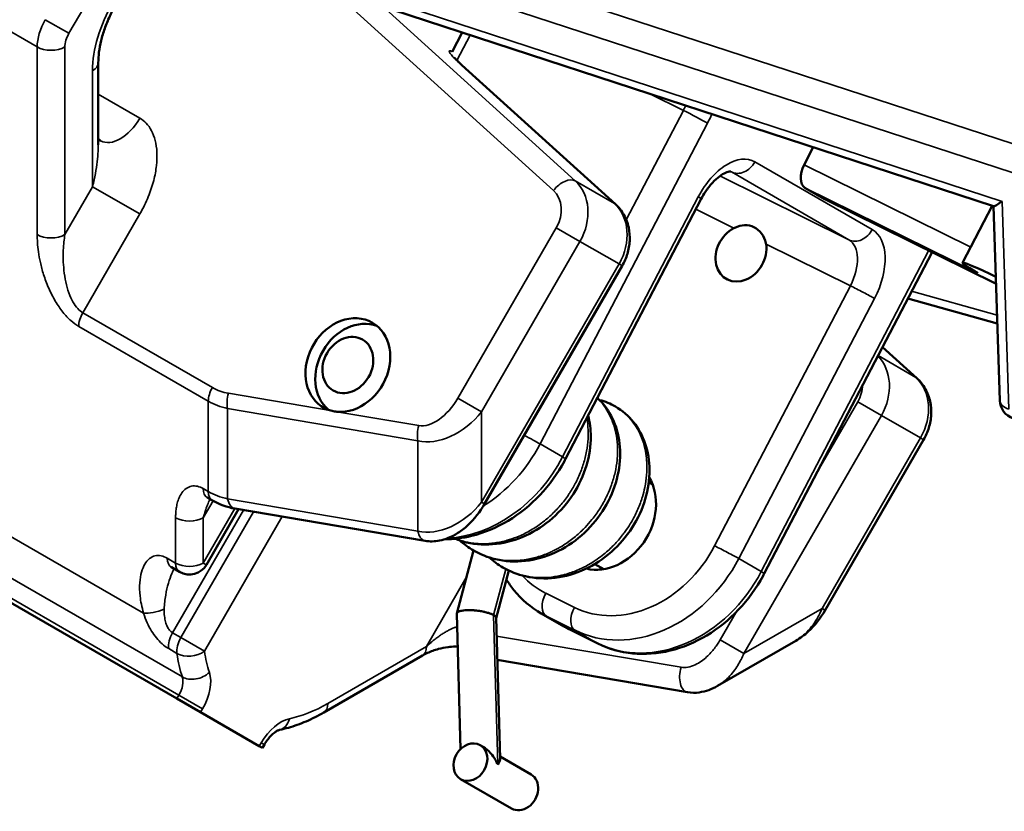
# Model space of a CAD drawing. Header units: millimetres. Extents: x 0 to 14369, y -869 to 2970.
# Tile 437 of 656: x 3549 to 3574, y 991 to 1011. Entities that reach past the tile are written whole.
import ezdxf

# ---------------------------------------------------------------- set-up
doc = ezdxf.new("R2010")
doc.units = ezdxf.units.MM
doc.header["$LTSCALE"] = 10
doc.layers.add('Sichtbar (ISO)', color=7, linetype='Continuous', lineweight=50)
doc.layers.add('Sichtbar schmal (ISO)', color=7, linetype='Continuous', lineweight=35)

msp = doc.modelspace()

# ---------------------------------------------------------------- linework, layer by layer
at = {"layer": 'Sichtbar (ISO)'}
for p, q in [((3573.985, 1006.235), (3558.612, 1011.262)), ((3560.409, 1010.674), (3560.151, 1010.18)), ((3560.119, 1010.118), (3560.119, 1010.118)), ((3551.114, 1009.903), (3551.114, 1007.804)), ((3560.402, 1009.841), (3564.325, 1006.286)), ((3551.114, 1007.804), (3551.114, 1007.804)), ((3569.378, 1007.741), (3569.146, 1007.295)), ((3569.164, 1006.708), (3569.664, 1006.419)), ((3563.051, 999.779), (3566.518, 1006.425)), ((3574.046, 1004.251), (3569.674, 1006.414)), ((3573.951, 1006.246), (3573.191, 1004.79)), ((3574.142, 1001.274), (3573.982, 1006.235)), ((3568.126, 996.849), (3572.402, 1005.046)), ((3564.496, 1004.713), (3560.982, 998.626)), ((3574.079, 1003.237), (3571.793, 1003.879)), ((3572.025, 1001.84), (3571.146, 1002.637)), ((3569.682, 995.913), (3572.196, 1000.267)), ((3543.578, 999.164), (3553.124, 993.653)), ((3565.177, 999.182), (3565.275, 999.125)), ((3554.028, 998.715), (3553.899, 998.789)), ((3553.875, 997.071), (3554.696, 998.493)), ((3559.465, 997.684), (3554.604, 998.509)), ((3560.698, 997.438), (3560.272, 995.831)), ((3553.192, 996.888), (3552.98, 997.011)), ((3563.798, 997.091), (3564.025, 996.96)), ((3561.599, 996.926), (3561.277, 995.709)), ((3560.271, 995.821), (3560.368, 992.364)), ((3562.428, 995.83), (3563.003, 995.498)), ((3561.276, 995.715), (3561.377, 992.119)), ((3563.145, 995.423), (3563.877, 995.06)), ((3566.933, 993.978), (3568.933, 995.133)), ((3568.933, 995.133), (3568.933, 995.133)), ((3556.874, 993.298), (3559.392, 994.752)), ((3561.306, 994.64), (3566.165, 993.815)), ((3566.933, 993.978), (3566.933, 993.978)), ((3553.124, 993.653), (3553.727, 993.304)), ((3555.227, 992.438), (3553.727, 993.304)), ((3555.227, 992.438), (3555.307, 992.392)), ((3555.307, 992.392), (3555.357, 992.48)), ((3560.932, 992.426), (3560.869, 992.462)), ((3562.169, 991.711), (3561.376, 992.17)), ((3561.669, 990.845), (3560.369, 991.596))]:
    msp.add_line(p, q, dxfattribs=at)
for centre, start, end in [((3574.641, 1001.29), 181.8383, 251.8914), ((3553.442, 997.321), 240, 330)]:
    msp.add_arc(centre, 0.5, start, end, dxfattribs=at)
for centre, major_axis, ratio, start_param, end_param in [((3551.674, 1008.775), (-0.5, -0.866), 0.57735, 6.281876, 6.283185), ((3569.396, 1007.151), (-0.222, -0.448), 0.576558, 4.675383, 6.246179), ((3569.896, 1006.862), (-0.222, -0.448), 0.576558, 6.246179, 6.283185), ((3574.471, 1006.602), (-0.488, -0.366), 0.068306, 0.047839, 0.94464), ((3567.531, 1005.028), (-0.375, -0.65), 0.816497, 4.035044, 8.636092), ((3576.738, 1002.94), (-3.546, 1.85), 0.030229, 5.592208, 6.77269), ((3557.488, 1002.177), (-0.625, -1.083), 0.816497, 0.354815, 6.516868), ((3557.738, 1002.033), (0.625, 1.083), 0.816497, 0.141897, 2.999696), ((3557.487, 1002.178), (-0.621, -1.085), 0.816878, 0.230577, 0.351709), ((3564.063, 998.381), (-0.75, -1.299), 0.816497, 0.236308, 2.709243), ((3565.138, 997.761), (0.75, 1.299), 0.816497, 0.531422, 0.585686), ((3565.138, 997.761), (0.75, 1.299), 0.816497, 2.555907, 2.610171), ((3561.919, 991.278), (-0.25, -0.433), 0.816497, 0, 3.141593)]:
    msp.add_ellipse(centre, major_axis=major_axis, ratio=ratio, start_param=start_param, end_param=end_param, dxfattribs=at)
for centre, major_axis in [((3557.488, 1002.177), (0.375, 0.65)), ((3560.619, 992.029), (0.25, 0.433))]:
    msp.add_ellipse(centre, major_axis=major_axis, ratio=0.816497, dxfattribs=at)
for points, knots in [([(3551.564, 1011.395), (3551.506, 1011.295), (3551.453, 1011.192), (3551.357, 1010.984), (3551.315, 1010.879), (3551.241, 1010.671), (3551.21, 1010.567), (3551.162, 1010.365), (3551.143, 1010.266), (3551.119, 1010.077), (3551.114, 1009.987), (3551.114, 1009.903)], [3.1415927, 3.1415927, 3.1415927, 3.1415927, 3.2986723, 3.2986723, 3.4557519, 3.4557519, 3.6128316, 3.6128316, 3.7699112, 3.7699112, 3.9269908, 3.9269908, 3.9269908, 3.9269908]), ([(3560.202, 1010.04), (3560.202, 1010.04), (3560.203, 1010.038), (3560.211, 1010.029), (3560.219, 1010.019), (3560.245, 1009.992), (3560.265, 1009.971), (3560.321, 1009.916), (3560.359, 1009.88), (3560.402, 1009.841)], [0.06664116, 0.06664116, 0.06664116, 0.06664116, 0.07382253, 0.07382253, 0.08554147, 0.08554147, 0.10191896, 0.10191896, 0.12363682, 0.12363682, 0.12363682, 0.12363682]), ([(3551.114, 1007.956), (3551.115, 1007.955), (3551.116, 1007.953), (3551.133, 1007.937), (3551.154, 1007.921), (3551.174, 1007.909)], [0.05441935, 0.05441935, 0.05441935, 0.05441935, 0.05586669, 0.05586669, 0.07041072, 0.07041072, 0.07041072, 0.07041072]), ([(3567.268, 1007.12), (3567.268, 1007.12), (3567.265, 1007.122), (3567.226, 1007.121), (3567.186, 1007.114), (3567.088, 1007.07), (3567.036, 1007.04), (3566.924, 1006.956), (3566.863, 1006.901), (3566.74, 1006.768), (3566.678, 1006.688), (3566.584, 1006.545), (3566.55, 1006.486), (3566.518, 1006.425)], [0.85261, 0.85261, 0.85261, 0.85261, 1.129162, 1.129162, 1.430552, 1.430552, 1.672284, 1.672284, 1.922716, 1.922716, 2.186473, 2.186473, 2.356194, 2.356194, 2.356194, 2.356194]), ([(3564.496, 1004.713), (3564.552, 1004.81), (3564.597, 1004.914), (3564.663, 1005.129), (3564.683, 1005.241), (3564.694, 1005.466), (3564.686, 1005.58), (3564.638, 1005.803), (3564.598, 1005.912), (3564.485, 1006.114), (3564.412, 1006.207), (3564.325, 1006.286)], [4.712389, 4.712389, 4.712389, 4.712389, 4.991642, 4.991642, 5.270894, 5.270894, 5.550147, 5.550147, 5.8294, 5.8294, 6.108652, 6.108652, 6.108652, 6.108652]), ([(3568.171, 1005.269), (3568.17, 1005.277), (3568.168, 1005.284), (3568.149, 1005.379), (3568.11, 1005.466), (3568.002, 1005.61), (3567.932, 1005.667), (3567.79, 1005.737), (3567.709, 1005.755), (3567.541, 1005.748), (3567.455, 1005.722), (3567.367, 1005.681), (3567.36, 1005.677), (3567.352, 1005.674)], [-0.4992931, -0.4992931, -0.4992931, -0.4992931, -0.4966977, -0.4966977, -0.467584, -0.467584, -0.4384702, -0.4384702, -0.4093565, -0.4093565, -0.3802428, -0.3802428, -0.3776473, -0.3776473, -0.3776473, -0.3776473]), ([(3572.196, 1000.267), (3572.252, 1000.365), (3572.297, 1000.468), (3572.363, 1000.684), (3572.383, 1000.795), (3572.394, 1001.021), (3572.386, 1001.135), (3572.338, 1001.357), (3572.298, 1001.466), (3572.185, 1001.668), (3572.112, 1001.761), (3572.025, 1001.84)], [4.712389, 4.712389, 4.712389, 4.712389, 4.991642, 4.991642, 5.270894, 5.270894, 5.550147, 5.550147, 5.8294, 5.8294, 6.108652, 6.108652, 6.108652, 6.108652]), ([(3563.864, 1001.337), (3563.929, 1001.276), (3563.99, 1001.21), (3564.172, 1000.978), (3564.272, 1000.79), (3564.409, 1000.377), (3564.445, 1000.146), (3564.446, 999.667), (3564.406, 999.412), (3564.255, 998.915), (3564.139, 998.668), (3563.846, 998.215), (3563.663, 998.003), (3563.254, 997.645), (3563.023, 997.494), (3562.538, 997.273), (3562.278, 997.199), (3561.765, 997.142), (3561.505, 997.157), (3561.064, 997.261), (3560.873, 997.337), (3560.7, 997.437)], [0.0423521, 0.0423521, 0.0423521, 0.0423521, 0.0736169, 0.0736169, 0.1455037, 0.1455037, 0.2211508, 0.2211508, 0.300863, 0.300863, 0.381938, 0.381938, 0.4635798, 0.4635798, 0.5453714, 0.5453714, 0.6271422, 0.6271422, 0.7081987, 0.7081987, 0.7733474, 0.7733474, 0.7733474, 0.7733474]), ([(3564.324, 1001.118), (3564.5, 1001.016), (3564.658, 1000.878), (3564.916, 1000.556), (3565.017, 1000.367), (3565.156, 999.955), (3565.193, 999.726), (3565.197, 999.25), (3565.16, 998.996), (3565.012, 998.5), (3564.898, 998.251), (3564.606, 997.795), (3564.424, 997.582), (3564.016, 997.221), (3563.785, 997.068), (3563.302, 996.845), (3563.043, 996.77), (3562.532, 996.709), (3562.272, 996.722), (3561.824, 996.824), (3561.627, 996.901), (3561.448, 997.005)], [0, 0, 0, 0, 0.0720599, 0.0720599, 0.1443283, 0.1443283, 0.219604, 0.219604, 0.298893, 0.298893, 0.3801541, 0.3801541, 0.4621353, 0.4621353, 0.5439494, 0.5439494, 0.6254705, 0.6254705, 0.7063085, 0.7063085, 0.773582, 0.773582, 0.773582, 0.773582]), ([(3563.628, 1000.886), (3563.672, 1000.715), (3563.694, 1000.535), (3563.696, 1000.109), (3563.658, 999.855), (3563.509, 999.36), (3563.395, 999.112), (3563.103, 998.656), (3562.92, 998.444), (3562.511, 998.083), (3562.279, 997.931), (3561.795, 997.708), (3561.536, 997.634), (3561.024, 997.575), (3560.765, 997.588), (3560.42, 997.669), (3560.321, 997.7), (3560.225, 997.737)], [0.1615344, 0.1615344, 0.1615344, 0.1615344, 0.2205226, 0.2205226, 0.2997824, 0.2997824, 0.3808571, 0.3808571, 0.4628475, 0.4628475, 0.5448386, 0.5448386, 0.6264102, 0.6264102, 0.7071846, 0.7071846, 0.7405439, 0.7405439, 0.7405439, 0.7405439]), ([(3559.962, 997.725), (3560.19, 997.725), (3560.42, 997.753), (3560.97, 997.887), (3561.287, 998.019), (3561.878, 998.375), (3562.152, 998.598), (3562.638, 999.113), (3562.849, 999.405), (3563.03, 999.739), (3563.04, 999.759), (3563.051, 999.779)], [5.101652, 5.101652, 5.101652, 5.101652, 5.320725, 5.320725, 5.634884, 5.634884, 5.949044, 5.949044, 6.263203, 6.263203, 6.283185, 6.283185, 6.283185, 6.283185]), ([(3553.899, 998.789), (3553.892, 998.793), (3553.888, 998.795), (3553.886, 998.796), (3553.886, 998.796), (3553.886, 998.796)], [0, 0, 0, 0, 0.007020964, 0.007020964, 0.008670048, 0.008670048, 0.008670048, 0.008670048]), ([(3560.982, 998.626), (3560.866, 998.425), (3560.719, 998.237), (3560.472, 998.009), (3560.388, 997.943), (3560.221, 997.836), (3560.139, 997.793), (3559.981, 997.728), (3559.905, 997.705), (3559.709, 997.667), (3559.584, 997.663), (3559.465, 997.684)], [0, 0, 0, 0, 0.0697135, 0.0697135, 0.1021558, 0.1021558, 0.130668, 0.130668, 0.1552528, 0.1552528, 0.1931646, 0.1931646, 0.1931646, 0.1931646]), ([(3552.98, 997.01), (3552.973, 997.014), (3552.969, 997.016), (3552.967, 997.017), (3552.967, 997.017), (3552.967, 997.017)], [0, 0, 0, 0, 0.007027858, 0.007027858, 0.008667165, 0.008667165, 0.008667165, 0.008667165]), ([(3563.877, 995.06), (3564.152, 994.924), (3564.452, 994.839), (3565.078, 994.777), (3565.403, 994.801), (3566.045, 994.956), (3566.362, 995.089), (3566.953, 995.444), (3567.227, 995.668), (3567.713, 996.183), (3567.924, 996.475), (3568.105, 996.809), (3568.115, 996.829), (3568.126, 996.849)], [4.712389, 4.712389, 4.712389, 4.712389, 5.012771, 5.012771, 5.320725, 5.320725, 5.634884, 5.634884, 5.949044, 5.949044, 6.263203, 6.263203, 6.283185, 6.283185, 6.283185, 6.283185]), ([(3562.428, 995.83), (3562.163, 995.983), (3561.926, 996.186), (3561.661, 996.511), (3561.597, 996.601), (3561.538, 996.695)], [1.6231787, 1.6231787, 1.6231787, 1.6231787, 1.9233653, 1.9233653, 2.0303987, 2.0303987, 2.0303987, 2.0303987]), ([(3560.523, 995.912), (3560.494, 995.911), (3560.468, 995.909), (3560.443, 995.906), (3560.439, 995.905), (3560.436, 995.905), (3560.432, 995.904), (3560.412, 995.901), (3560.393, 995.898), (3560.376, 995.894), (3560.37, 995.892), (3560.364, 995.891), (3560.358, 995.889), (3560.345, 995.885), (3560.334, 995.881), (3560.324, 995.877), (3560.317, 995.874), (3560.311, 995.871), (3560.306, 995.868), (3560.299, 995.864), (3560.293, 995.86), (3560.289, 995.856), (3560.284, 995.851), (3560.28, 995.846), (3560.277, 995.841), (3560.275, 995.838), (3560.273, 995.835), (3560.272, 995.831), (3560.271, 995.828), (3560.271, 995.825), (3560.271, 995.821)], [0, 0, 0, 0, 0.1241189, 0.1241189, 0.1241189, 0.1428571, 0.1428571, 0.1428571, 0.2481355, 0.2481355, 0.2481355, 0.2857143, 0.2857143, 0.2857143, 0.3729888, 0.3729888, 0.3729888, 0.4285714, 0.4285714, 0.4285714, 0.4973156, 0.4973156, 0.4973156, 0.5714286, 0.5714286, 0.5714286, 0.6219276, 0.6219276, 0.6219276, 0.6700896, 0.6700896, 0.6700896, 0.6700896]), ([(3561.21, 995.788), (3561.194, 995.797), (3561.175, 995.807), (3561.153, 995.816), (3561.15, 995.817), (3561.147, 995.818), (3561.144, 995.819), (3561.125, 995.827), (3561.104, 995.834), (3561.081, 995.842), (3561.074, 995.844), (3561.067, 995.846), (3561.06, 995.848), (3561.04, 995.854), (3561.019, 995.86), (3560.997, 995.865), (3560.985, 995.868), (3560.973, 995.87), (3560.96, 995.873), (3560.942, 995.877), (3560.924, 995.881), (3560.905, 995.884), (3560.887, 995.887), (3560.869, 995.89), (3560.851, 995.893), (3560.836, 995.895), (3560.822, 995.897), (3560.807, 995.899), (3560.784, 995.902), (3560.761, 995.905), (3560.738, 995.907), (3560.728, 995.908), (3560.718, 995.908), (3560.709, 995.909), (3560.681, 995.911), (3560.653, 995.912), (3560.626, 995.913), (3560.622, 995.913), (3560.617, 995.913), (3560.613, 995.913), (3560.582, 995.914), (3560.551, 995.914), (3560.523, 995.912)], [0, 0, 0, 0, 0.127291, 0.127291, 0.127291, 0.142857, 0.142857, 0.142857, 0.252705, 0.252705, 0.252705, 0.285714, 0.285714, 0.285714, 0.378148, 0.378148, 0.378148, 0.428571, 0.428571, 0.428571, 0.502296, 0.502296, 0.502296, 0.571429, 0.571429, 0.571429, 0.626199, 0.626199, 0.626199, 0.714286, 0.714286, 0.714286, 0.750776, 0.750776, 0.750776, 0.857143, 0.857143, 0.857143, 0.874766, 0.874766, 0.874766, 1, 1, 1, 1]), ([(3561.276, 995.715), (3561.276, 995.718), (3561.276, 995.721), (3561.275, 995.724), (3561.274, 995.726), (3561.273, 995.729), (3561.272, 995.731), (3561.269, 995.739), (3561.262, 995.748), (3561.254, 995.756), (3561.253, 995.757), (3561.251, 995.758), (3561.25, 995.759), (3561.24, 995.769), (3561.226, 995.779), (3561.21, 995.788)], [0.670393, 0.670393, 0.670393, 0.670393, 0.7142857, 0.7142857, 0.7142857, 0.7477412, 0.7477412, 0.7477412, 0.8571429, 0.8571429, 0.8571429, 0.8731867, 0.8731867, 0.8731867, 1, 1, 1, 1]), ([(3569.682, 995.913), (3569.566, 995.712), (3569.42, 995.524), (3569.153, 995.279), (3569.047, 995.198), (3568.933, 995.133)], [0, 0, 0, 0, 0.069646, 0.069646, 0.1100046, 0.1100046, 0.1100046, 0.1100046]), ([(3563.145, 995.423), (3563.135, 995.427), (3563.126, 995.432), (3563.107, 995.442), (3563.097, 995.447), (3563.078, 995.457), (3563.069, 995.462), (3563.05, 995.472), (3563.041, 995.477), (3563.022, 995.488), (3563.013, 995.493), (3563.003, 995.498)], [1.57079633, 1.57079633, 1.57079633, 1.57079633, 1.58127279, 1.58127279, 1.59174926, 1.59174926, 1.60222572, 1.60222572, 1.61270219, 1.61270219, 1.62317865, 1.62317865, 1.62317865, 1.62317865]), ([(3560.295, 994.983), (3560.273, 994.984), (3560.251, 994.984), (3560.168, 994.982), (3560.107, 994.977), (3559.964, 994.958), (3559.883, 994.941), (3559.704, 994.893), (3559.607, 994.858), (3559.475, 994.797), (3559.432, 994.775), (3559.392, 994.752)], [0.0383691, 0.0383691, 0.0383691, 0.0383691, 0.0449072, 0.0449072, 0.0632931, 0.0632931, 0.0892851, 0.0892851, 0.1248443, 0.1248443, 0.1440082, 0.1440082, 0.1440082, 0.1440082]), ([(3566.933, 993.978), (3566.789, 993.894), (3566.628, 993.834), (3566.366, 993.798), (3566.264, 993.799), (3566.165, 993.815)], [0, 0, 0, 0, 0.05154207, 0.05154207, 0.08293707, 0.08293707, 0.08293707, 0.08293707]), ([(3556.874, 993.298), (3556.8, 993.255), (3556.725, 993.215), (3556.575, 993.139), (3556.5, 993.104), (3556.349, 993.039), (3556.273, 993.009), (3556.121, 992.954), (3556.046, 992.93), (3555.894, 992.887), (3555.818, 992.869), (3555.742, 992.854)], [0.7853982, 0.7853982, 0.7853982, 0.7853982, 0.8481054, 0.8481054, 0.9108127, 0.9108127, 0.97352, 0.97352, 1.0362272, 1.0362272, 1.0989345, 1.0989345, 1.0989345, 1.0989345]), ([(3555.742, 992.854), (3555.737, 992.853), (3555.724, 992.849), (3555.689, 992.833), (3555.666, 992.821), (3555.614, 992.785), (3555.584, 992.761), (3555.522, 992.702), (3555.49, 992.667), (3555.428, 992.59), (3555.398, 992.547), (3555.367, 992.495), (3555.362, 992.488), (3555.357, 992.48)], [2.042658, 2.042658, 2.042658, 2.042658, 2.249499, 2.249499, 2.449996, 2.449996, 2.664099, 2.664099, 2.883886, 2.883886, 3.103673, 3.103673, 3.141593, 3.141593, 3.141593, 3.141593]), ([(3561.299, 991.984), (3561.299, 991.984), (3561.299, 991.985), (3561.299, 991.985), (3561.299, 991.986), (3561.299, 991.988), (3561.299, 991.989), (3561.298, 991.995), (3561.296, 992.001), (3561.291, 992.019), (3561.285, 992.033), (3561.269, 992.065), (3561.261, 992.081), (3561.227, 992.14), (3561.188, 992.197), (3561.073, 992.327), (3561.01, 992.378), (3560.945, 992.418), (3560.939, 992.422), (3560.932, 992.426)], [-0.05808345, -0.05808345, -0.05808345, -0.05808345, -0.05804017, -0.05804017, -0.05794149, -0.05794149, -0.05776225, -0.05776225, -0.0569744, -0.0569744, -0.05564174, -0.05564174, -0.05447895, -0.05447895, -0.05105123, -0.05105123, -0.04698725, -0.04698725, -0.04653697, -0.04653697, -0.04653697, -0.04653697]), ([(3561.377, 992.119), (3561.377, 992.111), (3561.377, 992.102), (3561.372, 992.078), (3561.367, 992.061), (3561.356, 992.035), (3561.352, 992.025), (3561.345, 992.01), (3561.342, 992.004), (3561.338, 991.994), (3561.336, 991.989), (3561.334, 991.982), (3561.333, 991.979), (3561.333, 991.972), (3561.332, 991.968), (3561.332, 991.965), (3561.332, 991.965), (3561.332, 991.965)], [-0.03249125, -0.03249125, -0.03249125, -0.03249125, -0.0255897, -0.0255897, -0.01422826, -0.01422826, -0.00805379, -0.00805379, -0.00459711, -0.00459711, -0.00256234, -0.00256234, -0.00116973, -0.00116973, 0, 0, 0.00000115, 0.00000115, 0.00000115, 0.00000115])]:
    msp.add_open_spline(points, degree=3, knots=knots, dxfattribs=at)
for points in [[(3572.41, 1005.06), (3572.407, 1005.055), (3572.404, 1005.051), (3572.402, 1005.046)], [(3563.92, 1001.283), (3564.061, 1001.246), (3564.198, 1001.19), (3564.324, 1001.118)], [(3554.604, 998.509), (3554.402, 998.543), (3554.204, 998.613), (3554.028, 998.715)], [(3560.7, 997.437), (3560.574, 997.509), (3560.455, 997.596), (3560.346, 997.694)], [(3561.448, 997.005), (3561.323, 997.077), (3561.205, 997.163), (3561.097, 997.261)]]:
    msp.add_open_spline(points, degree=3, dxfattribs=at)
at = {"layer": 'Sichtbar schmal (ISO)'}
for p, q in [((3550.364, 1010.654), (3553.417, 1015.942)), ((3554.096, 1014.471), (3562.74, 1006.637)), ((3549.553, 1010.305), (3543.542, 1013.775)), ((3558.727, 1012.983), (3591.48, 1002.272)), ((3558.475, 1012.326), (3591.228, 1001.616)), ((3558.353, 1011.364), (3563.297, 1006.883)), ((3558.502, 1011.496), (3574.205, 1006.36)), ((3550.364, 1010.654), (3549.76, 1011.002)), ((3560.613, 1010.607), (3560.276, 1009.961)), ((3549.553, 1005.509), (3549.553, 1010.305)), ((3550.26, 1005.509), (3550.26, 1010.305)), ((3560.273, 1009.956), (3560.273, 1009.956)), ((3560.374, 1009.862), (3564.297, 1006.306)), ((3550.967, 1006.734), (3550.967, 1009.699)), ((3551.114, 1009.099), (3552.174, 1008.486)), ((3566.059, 1008.683), (3565.205, 1009.106)), ((3564.601, 1005.889), (3566.059, 1008.683)), ((3562.399, 1000.161), (3566.675, 1008.358)), ((3567.884, 1007.372), (3570.884, 1005.64)), ((3567.265, 1007.121), (3567.287, 1007.11)), ((3567.287, 1007.11), (3570.287, 1005.378)), ((3573.4, 1005.19), (3569.146, 1007.295)), ((3564.297, 1006.306), (3563.297, 1006.883)), ((3566.993, 1007.008), (3570.287, 1005.378)), ((3550.967, 1006.734), (3550.26, 1005.509)), ((3550.967, 1006.734), (3552.174, 1006.037)), ((3573.581, 1004.522), (3569.164, 1006.708)), ((3562.974, 999.829), (3566.441, 1006.475)), ((3574.046, 1004.251), (3569.664, 1006.419)), ((3574.376, 1001.049), (3574.205, 1006.36)), ((3566.378, 1006.156), (3567.352, 1005.674)), ((3552.174, 1006.037), (3550.717, 1003.513)), ((3562.813, 1005.685), (3560.299, 1001.33)), ((3562.813, 1005.685), (3563.417, 1005.336)), ((3563.417, 1005.336), (3560.903, 1000.982)), ((3564.417, 1004.759), (3563.417, 1005.336)), ((3568.049, 996.899), (3572.325, 1005.096)), ((3568.171, 1005.269), (3570.325, 1004.203)), ((3564.417, 1004.759), (3560.903, 998.672)), ((3564.417, 1004.759), (3564.496, 1004.713)), ((3570.325, 1004.203), (3566.858, 997.556)), ((3574.072, 1003.452), (3571.89, 1004.064)), ((3570.941, 1003.877), (3567.474, 997.231)), ((3554.028, 1001.602), (3550.717, 1003.513)), ((3553.924, 1001.253), (3550.614, 1003.165)), ((3571.997, 1001.86), (3571.144, 1002.634)), ((3571.997, 1001.86), (3571.031, 1002.418)), ((3557.085, 1001.006), (3554.438, 1001.456)), ((3560.299, 1001.33), (3560.903, 1000.982)), ((3553.924, 998.944), (3553.924, 1001.253)), ((3554.416, 998.76), (3554.416, 1001.069)), ((3559.277, 1000.244), (3554.416, 1001.069)), ((3569.508, 999.499), (3570.513, 1001.239)), ((3571.117, 1000.89), (3570.513, 1001.239)), ((3552.271, 995.836), (3543.542, 1000.875)), ((3559.299, 1000.63), (3557.209, 1000.985)), ((3560.903, 1000.982), (3560.903, 998.672)), ((3567.603, 994.804), (3571.117, 1000.89)), ((3572.117, 1000.313), (3571.117, 1000.89)), ((3569.603, 995.959), (3572.117, 1000.313)), ((3572.196, 1000.267), (3572.117, 1000.313)), ((3559.277, 1000.244), (3559.277, 997.934)), ((3562.974, 999.829), (3562.399, 1000.161)), ((3553.261, 994.205), (3543.715, 999.716)), ((3553.174, 993.74), (3543.628, 999.251)), ((3553.924, 998.944), (3553.796, 999.018)), ((3553.795, 998.272), (3554.046, 998.705)), ((3559.277, 997.934), (3554.416, 998.76)), ((3560.903, 998.672), (3560.982, 998.626)), ((3553.012, 995.334), (3554.823, 998.472)), ((3553.088, 998.272), (3553.088, 997.117)), ((3555.081, 998.428), (3553.224, 995.211)), ((3553.795, 997.117), (3554.6, 998.51)), ((3553.795, 998.272), (3553.795, 997.117)), ((3555.814, 998.304), (3553.827, 994.863)), ((3553.088, 997.117), (3552.876, 997.239)), ((3553.875, 997.071), (3553.795, 997.117)), ((3568.049, 996.899), (3567.474, 997.231)), ((3561.522, 996.964), (3561.21, 995.788)), ((3559.495, 994.981), (3560.515, 996.746)), ((3563.274, 995.985), (3562.542, 996.347)), ((3561.21, 995.788), (3561.316, 991.975)), ((3563.293, 995.397), (3562.56, 995.76)), ((3562.56, 995.76), (3563.135, 995.428)), ((3566.999, 995.153), (3567.408, 995.861)), ((3567.603, 994.804), (3569.603, 995.959)), ((3569.682, 995.913), (3569.603, 995.959)), ((3553.012, 995.334), (3553.224, 995.211)), ((3561.289, 995.252), (3565.999, 994.453)), ((3563.135, 995.428), (3563.868, 995.065)), ((3563.868, 995.065), (3563.293, 995.397)), ((3553.827, 994.863), (3553.224, 995.211)), ((3567.603, 994.804), (3566.999, 995.153)), ((3552.912, 994.93), (3553.124, 994.807)), ((3556.977, 993.527), (3559.495, 994.981)), ((3553.174, 993.74), (3553.124, 993.653)), ((3553.174, 993.74), (3553.778, 993.392)), ((3553.778, 993.392), (3553.727, 993.304)), ((3555.227, 992.438), (3555.278, 992.526)), ((3555.357, 992.48), (3555.278, 992.526))]:
    msp.add_line(p, q, dxfattribs=at)
for centre, major_axis, ratio, start_param, end_param in [((3552.735, 1010.719), (-1.25, -2.165), 0.57735, 4.712389, 5.497787), ((3550.26, 1010.713), (0.5, 0.866), 0.57735, 1.570796, 2.356194), ((3550.614, 1010.509), (0.25, 0.433), 0.57735, 1.570796, 2.356194), ((3549.906, 1010.509), (0.5, 0), 0.57735, 3.926991, 5.497787), ((3550.614, 1009.903), (0.5, 0), 0.57735, 5.497787, 6.283185), ((3560.066, 1009.471), (0.336, 0.37), 0.568579, 0, 0.122176), ((3565.059, 1009.261), (0.887, 1.793), 0.576558, 4.675383, 4.744171), ((3566.309, 1008.539), (0.443, -0.231), 0.030229, 0.614833, 2.185629), ((3565.425, 1009.08), (1.109, 2.241), 0.576558, 4.675383, 4.777962), ((3551.674, 1008.775), (-0.5, -0.866), 0.57735, 0, 1.570796), ((3567.191, 1006.042), (0.665, 1.344), 0.576558, 6.246179, 7.816976), ((3567.518, 1007.553), (-0.25, -0.433), 0.816497, 0.052382, 1.623179), ((3566.825, 1006.224), (0.443, 0.896), 0.576558, 6.246179, 6.283102), ((3562.99, 1006.492), (0.336, 0.37), 0.568579, 0.122176, 1.692973), ((3562.497, 1005.867), (0.65, 1.126), 0.816497, 4.712389, 6.108652), ((3562.247, 1006.011), (0.4, 0.693), 0.816497, 4.712389, 6.108652), ((3566.075, 1006.657), (0.443, -0.231), 0.030229, 0, 0.614833), ((3563.497, 1005.289), (0.65, 1.126), 0.816497, 4.712389, 6.108652), ((3563.99, 1005.915), (0.336, 0.37), 0.568579, 0, 0.122176), ((3570.518, 1005.821), (-0.25, -0.433), 0.816497, 0.052382, 1.623179), ((3570.191, 1004.31), (0.665, 1.344), 0.576558, 4.675383, 6.246179), ((3549.906, 1005.713), (0.5, 0), 0.57735, 3.926991, 5.497787), ((3569.825, 1004.492), (0.443, 0.896), 0.576558, 4.675383, 6.246179), ((3573.575, 1004.374), (1.109, 2.241), 0.576558, 1.531467, 1.53379), ((3571.959, 1005.277), (0.443, -0.231), 0.030229, 0, 0.614833), ((3570.575, 1004.059), (-0.443, 0.231), 0.030229, 3.756425, 5.327222), ((3550.967, 1003.369), (0.25, 0.433), 0.577351, 1.570796, 2.356194), ((3570.197, 1001.421), (0.65, 1.126), 0.816497, 4.712389, 6.070453), ((3571.197, 1000.844), (0.65, 1.126), 0.816497, 4.712389, 6.108652), ((3571.69, 1001.469), (0.336, 0.37), 0.568579, 0, 0.122176), ((3554.278, 1001.457), (0.25, 0.433), 0.57735, 1.570796, 2.356194), ((3555.796, 1004.663), (1.768, 3.062), 0.57735, 3.141593, 3.352686), ((3569.947, 1001.566), (0.4, 0.693), 0.816497, 4.712389, 5.286182), ((3554.688, 1001.311), (0.084, 0.493), 0.552536, 1.368525, 2.175881), ((3559.733, 1001.657), (0.566, 0.98), 0.577402, 3.352593, 4.711913), ((3556.047, 1004.521), (2.234, 3.197), 0.626798, 3.195832, 3.406859), ((3574.641, 1001.29), (-0.5, -0.016), 0.555975, 0, 0.992479), ((3559.983, 1001.513), (1.072, 1.067), 0.68918, 3.537238, 4.896848), ((3559.549, 1000.486), (0.084, 0.493), 0.552536, 1.368525, 2.175881), ((3562.033, 1000.342), (0.443, -0.231), 0.030229, 0.614833, 1.673898), ((3559.836, 1001.429), (1.75, 3.031), 0.816497, 4.134299, 4.764771), ((3560.411, 1001.097), (1.75, 3.031), 0.816497, 3.632527, 4.764771), ((3562.608, 1000.01), (0.443, -0.231), 0.030229, 0, 0.614833), ((3554.149, 999.222), (-0.25, -0.433), 0.577313, 5.49782, 6.283218), ((3554.278, 999.148), (-0.25, -0.433), 0.57735, 5.497787, 6.283187), ((3556.047, 1002.212), (2.234, 3.197), 0.6268, 3.195835, 3.406862), ((3554.688, 999.002), (-0.084, -0.493), 0.552536, 5.317474, 6.283185), ((3559.983, 999.203), (1.072, 1.066), 0.689153, 3.537269, 4.896963), ((3553.442, 998.476), (-0.5, 0), 0.57735, 0.785398, 2.356194), ((3559.549, 998.177), (-0.084, -0.493), 0.552536, 5.317474, 6.283185), ((3564.661, 998.643), (-1.5, -2.598), 0.816497, 0.052382, 1.623179), ((3567.108, 997.412), (-0.443, 0.231), 0.030229, 3.756425, 5.327222), ((3553.23, 997.444), (-0.25, -0.433), 0.577329, 5.497806, 6.283204), ((3553.442, 997.321), (-0.25, -0.433), 0.57735, 5.497787, 6.283185), ((3553.442, 997.321), (-0.5, 0), 0.57735, 0.785398, 2.356194), ((3564.911, 998.499), (-1.75, -3.031), 0.816497, 0.052382, 1.623179), ((3563.928, 999.006), (-1.5, -2.598), 0.816497, 6.029233, 6.335568), ((3565.486, 998.167), (-1.75, -3.031), 0.816497, 0.052382, 1.623179), ((3567.683, 997.08), (0.443, -0.231), 0.030229, 0, 0.614833), ((3562.792, 996.203), (-0.222, -0.448), 0.576558, 4.675383, 6.246179), ((3552.625, 996.04), (-0.478, -0.146), 0.303457, 0.650937, 1.846705), ((3564.178, 998.861), (-1.75, -3.031), 0.816497, 0, 0.052382), ((3563.524, 995.84), (-0.222, -0.448), 0.576558, 4.675383, 6.246179), ((3564.753, 998.529), (-1.75, -3.031), 0.816497, 0, 0.052382), ((3553.262, 995.19), (-0.25, -0.433), 0.57735, 4.71239, 5.639684), ((3563.367, 995.871), (-0.222, -0.448), 0.576558, 6.246179, 6.283185), ((3553.474, 995.067), (-0.25, -0.433), 0.57735, 4.712389, 5.639684), ((3564.099, 995.508), (-0.222, -0.448), 0.576558, 6.246179, 6.283185), ((3553.474, 995.067), (-0.496, -0.066), 0.653197, 0.703639, 2.274435), ((3556.624, 997.405), (-2.5, -4.33), 0.57735, 5.639684, 5.811323), ((3556.977, 997.201), (-2.25, -3.897), 0.57735, 5.639684, 5.811323), ((3559.142, 995.185), (0.25, -0.433), 0.57735, 0, 0.785398), ((3553.597, 994.525), (-0.474, -0.159), 0.727273, 0.571314, 2.142111), ((3553.278, 993.68), (-0.5, -0.866), 0.57735, 1.570796, 2.669731), ((3566.249, 994.308), (-0.084, -0.493), 0.552535, 4.510116, 6.283116), ((3552.924, 993.884), (-0.25, -0.433), 0.57735, 1.570796, 2.669731), ((3556.977, 997.201), (2.25, 3.897), 0.57735, 3.613454, 3.926991), ((3556.624, 993.731), (0.25, -0.433), 0.57735, 0, 0.785398), ((3555.778, 992.237), (0.5, 0.866), 0.57735, 0.471862, 1.570796), ((3555.643, 993.344), (0.099, -0.49), 0.727273, 0, 0.999482)]:
    msp.add_ellipse(centre, major_axis=major_axis, ratio=ratio, start_param=start_param, end_param=end_param, dxfattribs=at)
for points, knots in [([(3560.155, 1010.186), (3560.15, 1010.188), (3560.146, 1010.19), (3560.143, 1010.191), (3560.114, 1010.203), (3560.095, 1010.207), (3560.085, 1010.203), (3560.076, 1010.199), (3560.076, 1010.187), (3560.085, 1010.169), (3560.093, 1010.152), (3560.11, 1010.128), (3560.134, 1010.101), (3560.157, 1010.073), (3560.187, 1010.041), (3560.226, 1010.002), (3560.265, 1009.963), (3560.314, 1009.916), (3560.374, 1009.862)], [0.1437658, 0.1437658, 0.1437658, 0.1437658, 0.1666667, 0.1666667, 0.1666667, 0.3333333, 0.3333333, 0.3333333, 0.5, 0.5, 0.5, 0.6666667, 0.6666667, 0.6666667, 0.8333333, 0.8333333, 0.8333333, 1, 1, 1, 1]), ([(3551.114, 1007.804), (3551.114, 1007.752), (3551.112, 1007.697), (3551.109, 1007.639), (3551.104, 1007.556), (3551.097, 1007.467), (3551.085, 1007.372), (3551.074, 1007.277), (3551.059, 1007.176), (3551.039, 1007.07), (3551.02, 1006.963), (3550.996, 1006.851), (3550.967, 1006.734)], [0.5378434, 0.5378434, 0.5378434, 0.5378434, 0.625, 0.625, 0.625, 0.75, 0.75, 0.75, 0.875, 0.875, 0.875, 1, 1, 1, 1]), ([(3550.717, 1003.513), (3550.673, 1003.539), (3550.63, 1003.574), (3550.587, 1003.619), (3550.545, 1003.665), (3550.505, 1003.721), (3550.467, 1003.788), (3550.429, 1003.855), (3550.393, 1003.933), (3550.362, 1004.019), (3550.331, 1004.106), (3550.304, 1004.202), (3550.283, 1004.3), (3550.262, 1004.399), (3550.246, 1004.5), (3550.236, 1004.596), (3550.226, 1004.692), (3550.22, 1004.782), (3550.218, 1004.868), (3550.216, 1004.954), (3550.217, 1005.034), (3550.22, 1005.11), (3550.224, 1005.185), (3550.229, 1005.256), (3550.236, 1005.323), (3550.243, 1005.389), (3550.251, 1005.451), (3550.26, 1005.509)], [0, 0, 0, 0, 0.111111, 0.111111, 0.111111, 0.222222, 0.222222, 0.222222, 0.333333, 0.333333, 0.333333, 0.444444, 0.444444, 0.444444, 0.555556, 0.555556, 0.555556, 0.666667, 0.666667, 0.666667, 0.777778, 0.777778, 0.777778, 0.888889, 0.888889, 0.888889, 1, 1, 1, 1]), ([(3563.862, 1001.333), (3563.923, 1001.274), (3563.979, 1001.209), (3564.03, 1001.139), (3564.084, 1001.066), (3564.131, 1000.988), (3564.173, 1000.906), (3564.212, 1000.828), (3564.247, 1000.745), (3564.275, 1000.659), (3564.277, 1000.655), (3564.278, 1000.65), (3564.28, 1000.645), (3564.309, 1000.554), (3564.332, 1000.46), (3564.348, 1000.362), (3564.364, 1000.264), (3564.374, 1000.163), (3564.377, 1000.061), (3564.38, 999.97), (3564.377, 999.877), (3564.369, 999.783), (3564.368, 999.771), (3564.367, 999.76), (3564.366, 999.749), (3564.355, 999.643), (3564.338, 999.537), (3564.314, 999.431), (3564.289, 999.325), (3564.259, 999.218), (3564.222, 999.113), (3564.191, 999.026), (3564.155, 998.939), (3564.115, 998.853), (3564.108, 998.837), (3564.1, 998.82), (3564.091, 998.803), (3564.042, 998.701), (3563.986, 998.602), (3563.925, 998.505), (3563.863, 998.409), (3563.796, 998.316), (3563.724, 998.226), (3563.668, 998.157), (3563.609, 998.089), (3563.547, 998.025), (3563.53, 998.007), (3563.512, 997.989), (3563.494, 997.971), (3563.413, 997.89), (3563.327, 997.815), (3563.238, 997.745), (3563.148, 997.674), (3563.056, 997.61), (3562.96, 997.551), (3562.891, 997.509), (3562.82, 997.47), (3562.749, 997.435), (3562.721, 997.421), (3562.693, 997.408), (3562.665, 997.396), (3562.565, 997.35), (3562.463, 997.312), (3562.359, 997.28), (3562.256, 997.248), (3562.152, 997.224), (3562.047, 997.207), (3561.978, 997.195), (3561.909, 997.187), (3561.839, 997.183), (3561.805, 997.18), (3561.77, 997.179), (3561.735, 997.178), (3561.631, 997.176), (3561.529, 997.181), (3561.428, 997.194), (3561.327, 997.207), (3561.228, 997.227), (3561.131, 997.254), (3561.072, 997.271), (3561.014, 997.291), (3560.958, 997.313), (3560.921, 997.327), (3560.886, 997.342), (3560.85, 997.359), (3560.799, 997.382), (3560.749, 997.409), (3560.7, 997.437)], [0.3371962, 0.3371962, 0.3371962, 0.3371962, 0.3425414, 0.3425414, 0.3425414, 0.3480663, 0.3480663, 0.3480663, 0.3533085, 0.3533085, 0.3533085, 0.3535912, 0.3535912, 0.3535912, 0.359116, 0.359116, 0.359116, 0.3646409, 0.3646409, 0.3646409, 0.3695697, 0.3695697, 0.3695697, 0.3701657, 0.3701657, 0.3701657, 0.3756906, 0.3756906, 0.3756906, 0.3812155, 0.3812155, 0.3812155, 0.3858308, 0.3858308, 0.3858308, 0.3867403, 0.3867403, 0.3867403, 0.3922652, 0.3922652, 0.3922652, 0.3977901, 0.3977901, 0.3977901, 0.4020919, 0.4020919, 0.4020919, 0.4033149, 0.4033149, 0.4033149, 0.4088398, 0.4088398, 0.4088398, 0.4143646, 0.4143646, 0.4143646, 0.418353, 0.418353, 0.418353, 0.4198895, 0.4198895, 0.4198895, 0.4254144, 0.4254144, 0.4254144, 0.4309392, 0.4309392, 0.4309392, 0.4346141, 0.4346141, 0.4346141, 0.4364641, 0.4364641, 0.4364641, 0.441989, 0.441989, 0.441989, 0.4475138, 0.4475138, 0.4475138, 0.4508753, 0.4508753, 0.4508753, 0.4530387, 0.4530387, 0.4530387, 0.4561739, 0.4561739, 0.4561739, 0.4561739]), ([(3564.324, 1001.118), (3564.332, 1001.113), (3564.339, 1001.109), (3564.347, 1001.104), (3564.353, 1001.1), (3564.36, 1001.096), (3564.366, 1001.092), (3564.44, 1001.046), (3564.51, 1000.993), (3564.575, 1000.934), (3564.64, 1000.876), (3564.7, 1000.81), (3564.755, 1000.74), (3564.802, 1000.679), (3564.845, 1000.615), (3564.883, 1000.547), (3564.89, 1000.535), (3564.896, 1000.524), (3564.903, 1000.512), (3564.946, 1000.431), (3564.984, 1000.345), (3565.015, 1000.256), (3565.046, 1000.166), (3565.071, 1000.072), (3565.09, 999.975), (3565.105, 999.898), (3565.115, 999.819), (3565.121, 999.738), (3565.123, 999.718), (3565.124, 999.697), (3565.125, 999.677), (3565.13, 999.575), (3565.129, 999.471), (3565.12, 999.366), (3565.112, 999.261), (3565.096, 999.155), (3565.075, 999.049), (3565.058, 998.97), (3565.038, 998.891), (3565.015, 998.812), (3565.007, 998.785), (3564.998, 998.758), (3564.989, 998.731), (3564.954, 998.626), (3564.912, 998.521), (3564.865, 998.419), (3564.817, 998.317), (3564.763, 998.216), (3564.704, 998.119), (3564.663, 998.052), (3564.619, 997.986), (3564.573, 997.923), (3564.552, 997.893), (3564.531, 997.865), (3564.508, 997.836), (3564.438, 997.746), (3564.363, 997.659), (3564.283, 997.577), (3564.203, 997.495), (3564.118, 997.417), (3564.03, 997.346), (3563.975, 997.3), (3563.918, 997.257), (3563.86, 997.216), (3563.825, 997.192), (3563.791, 997.169), (3563.755, 997.147), (3563.661, 997.087), (3563.563, 997.032), (3563.463, 996.985), (3563.363, 996.937), (3563.262, 996.896), (3563.159, 996.863), (3563.1, 996.843), (3563.04, 996.826), (3562.981, 996.811), (3562.936, 996.8), (3562.892, 996.791), (3562.847, 996.783), (3562.743, 996.763), (3562.639, 996.751), (3562.535, 996.747), (3562.431, 996.742), (3562.328, 996.745), (3562.226, 996.755), (3562.174, 996.761), (3562.122, 996.768), (3562.07, 996.777), (3562.022, 996.786), (3561.975, 996.796), (3561.927, 996.809), (3561.83, 996.834), (3561.735, 996.867), (3561.644, 996.906), (3561.577, 996.935), (3561.511, 996.968), (3561.448, 997.005)], [0.0763068, 0.0763068, 0.0763068, 0.0763068, 0.0768694, 0.0768694, 0.0768694, 0.0773481, 0.0773481, 0.0773481, 0.0828729, 0.0828729, 0.0828729, 0.0883978, 0.0883978, 0.0883978, 0.0931305, 0.0931305, 0.0931305, 0.0939227, 0.0939227, 0.0939227, 0.0994475, 0.0994475, 0.0994475, 0.1049724, 0.1049724, 0.1049724, 0.1093917, 0.1093917, 0.1093917, 0.1104972, 0.1104972, 0.1104972, 0.1160221, 0.1160221, 0.1160221, 0.121547, 0.121547, 0.121547, 0.1256528, 0.1256528, 0.1256528, 0.1270718, 0.1270718, 0.1270718, 0.1325967, 0.1325967, 0.1325967, 0.1381215, 0.1381215, 0.1381215, 0.1419139, 0.1419139, 0.1419139, 0.1436464, 0.1436464, 0.1436464, 0.1491713, 0.1491713, 0.1491713, 0.1546961, 0.1546961, 0.1546961, 0.158175, 0.158175, 0.158175, 0.160221, 0.160221, 0.160221, 0.1657459, 0.1657459, 0.1657459, 0.1712707, 0.1712707, 0.1712707, 0.1744362, 0.1744362, 0.1744362, 0.1767956, 0.1767956, 0.1767956, 0.1823204, 0.1823204, 0.1823204, 0.1878453, 0.1878453, 0.1878453, 0.1906973, 0.1906973, 0.1906973, 0.1933702, 0.1933702, 0.1933702, 0.198895, 0.198895, 0.198895, 0.2029524, 0.2029524, 0.2029524, 0.2029524]), ([(3563.594, 1000.82), (3563.598, 1000.796), (3563.602, 1000.772), (3563.605, 1000.748), (3563.606, 1000.744), (3563.607, 1000.74), (3563.607, 1000.736), (3563.62, 1000.641), (3563.627, 1000.544), (3563.628, 1000.445), (3563.629, 1000.342), (3563.623, 1000.237), (3563.61, 1000.131), (3563.597, 1000.025), (3563.578, 999.919), (3563.552, 999.813), (3563.525, 999.707), (3563.493, 999.601), (3563.453, 999.496), (3563.414, 999.392), (3563.369, 999.288), (3563.317, 999.187), (3563.269, 999.094), (3563.216, 999.002), (3563.158, 998.913), (3563.154, 998.906), (3563.149, 998.899), (3563.145, 998.892), (3563.082, 998.797), (3563.013, 998.705), (3562.939, 998.617), (3562.866, 998.529), (3562.787, 998.445), (3562.705, 998.366), (3562.633, 998.297), (3562.558, 998.232), (3562.48, 998.171), (3562.468, 998.162), (3562.456, 998.153), (3562.445, 998.144), (3562.354, 998.076), (3562.26, 998.013), (3562.164, 997.957), (3562.067, 997.901), (3561.968, 997.851), (3561.867, 997.807), (3561.785, 997.772), (3561.702, 997.741), (3561.617, 997.715), (3561.598, 997.709), (3561.579, 997.704), (3561.56, 997.698), (3561.456, 997.669), (3561.352, 997.647), (3561.247, 997.632), (3561.143, 997.618), (3561.039, 997.61), (3560.935, 997.61), (3560.857, 997.611), (3560.78, 997.615), (3560.703, 997.624), (3560.678, 997.626), (3560.654, 997.63), (3560.63, 997.633), (3560.529, 997.649), (3560.431, 997.671), (3560.335, 997.701), (3560.299, 997.712), (3560.264, 997.725), (3560.229, 997.738)], [0.61191076, 0.61191076, 0.61191076, 0.61191076, 0.61325967, 0.61325967, 0.61325967, 0.61348652, 0.61348652, 0.61348652, 0.61878453, 0.61878453, 0.61878453, 0.62430939, 0.62430939, 0.62430939, 0.62983425, 0.62983425, 0.62983425, 0.63535912, 0.63535912, 0.63535912, 0.64088398, 0.64088398, 0.64088398, 0.64600877, 0.64600877, 0.64600877, 0.64640884, 0.64640884, 0.64640884, 0.6519337, 0.6519337, 0.6519337, 0.65745856, 0.65745856, 0.65745856, 0.66226989, 0.66226989, 0.66226989, 0.66298343, 0.66298343, 0.66298343, 0.66850829, 0.66850829, 0.66850829, 0.67403315, 0.67403315, 0.67403315, 0.67853101, 0.67853101, 0.67853101, 0.67955801, 0.67955801, 0.67955801, 0.68508287, 0.68508287, 0.68508287, 0.69060773, 0.69060773, 0.69060773, 0.69479214, 0.69479214, 0.69479214, 0.6961326, 0.6961326, 0.6961326, 0.70165746, 0.70165746, 0.70165746, 0.70372336, 0.70372336, 0.70372336, 0.70372336]), ([(3553.968, 998.75), (3553.965, 998.745), (3553.963, 998.74), (3553.96, 998.735), (3553.939, 998.691), (3553.92, 998.649), (3553.904, 998.608), (3553.887, 998.567), (3553.872, 998.528), (3553.859, 998.489), (3553.846, 998.451), (3553.834, 998.414), (3553.824, 998.377), (3553.813, 998.341), (3553.804, 998.306), (3553.795, 998.272)], [0.5428976, 0.5428976, 0.5428976, 0.5428976, 0.5555556, 0.5555556, 0.5555556, 0.6666667, 0.6666667, 0.6666667, 0.7777778, 0.7777778, 0.7777778, 0.8888889, 0.8888889, 0.8888889, 1, 1, 1, 1]), ([(3553.049, 996.971), (3553.029, 996.933), (3553.01, 996.892), (3552.992, 996.848), (3552.961, 996.774), (3552.932, 996.691), (3552.905, 996.6), (3552.878, 996.508), (3552.854, 996.407), (3552.835, 996.297), (3552.816, 996.187), (3552.802, 996.068), (3552.798, 995.94)], [0.551263, 0.551263, 0.551263, 0.551263, 0.625, 0.625, 0.625, 0.75, 0.75, 0.75, 0.875, 0.875, 0.875, 1, 1, 1, 1]), ([(3552.271, 995.836), (3552.296, 995.748), (3552.356, 995.584), (3552.471, 995.373), (3552.597, 995.2), (3552.738, 995.051), (3552.852, 994.964), (3552.912, 994.93)], [0.0000143, 0.0000143, 0.0000143, 0.0000143, 0.2, 0.4, 0.6, 0.8, 1, 1, 1, 1]), ([(3552.798, 995.94), (3552.796, 995.875), (3552.798, 995.816), (3552.804, 995.761), (3552.81, 995.707), (3552.82, 995.658), (3552.832, 995.614), (3552.843, 995.571), (3552.858, 995.532), (3552.874, 995.497), (3552.891, 995.463), (3552.91, 995.432), (3552.933, 995.404), (3552.956, 995.376), (3552.982, 995.351), (3553.012, 995.334)], [0.0000178, 0.0000178, 0.0000178, 0.0000178, 0.2, 0.2, 0.2, 0.4, 0.4, 0.4, 0.6, 0.6, 0.6, 0.8, 0.8, 0.8, 1, 1, 1, 1]), ([(3568.933, 995.133), (3568.98, 995.16), (3569.025, 995.19), (3569.066, 995.222), (3569.138, 995.277), (3569.2, 995.336), (3569.256, 995.398), (3569.313, 995.46), (3569.362, 995.524), (3569.405, 995.588), (3569.449, 995.652), (3569.486, 995.716), (3569.519, 995.778), (3569.551, 995.84), (3569.579, 995.901), (3569.603, 995.959)], [0.3455881, 0.3455881, 0.3455881, 0.3455881, 0.4285714, 0.4285714, 0.4285714, 0.5714286, 0.5714286, 0.5714286, 0.7142857, 0.7142857, 0.7142857, 0.8571429, 0.8571429, 0.8571429, 1, 1, 1, 1]), ([(3560.28, 995.491), (3560.274, 995.489), (3560.267, 995.487), (3560.261, 995.485), (3560.239, 995.477), (3560.216, 995.469), (3560.192, 995.459), (3560.168, 995.449), (3560.144, 995.438), (3560.119, 995.426), (3560.094, 995.414), (3560.068, 995.401), (3560.042, 995.387), (3560.015, 995.373), (3559.988, 995.357), (3559.961, 995.341), (3559.933, 995.324), (3559.904, 995.306), (3559.875, 995.287), (3559.846, 995.267), (3559.816, 995.247), (3559.786, 995.224), (3559.755, 995.202), (3559.724, 995.179), (3559.693, 995.153), (3559.661, 995.128), (3559.628, 995.101), (3559.596, 995.073), (3559.563, 995.044), (3559.529, 995.013), (3559.495, 994.981)], [0.4190111, 0.4190111, 0.4190111, 0.4190111, 0.4375, 0.4375, 0.4375, 0.5, 0.5, 0.5, 0.5625, 0.5625, 0.5625, 0.625, 0.625, 0.625, 0.6875, 0.6875, 0.6875, 0.75, 0.75, 0.75, 0.8125, 0.8125, 0.8125, 0.875, 0.875, 0.875, 0.9375, 0.9375, 0.9375, 1, 1, 1, 1]), ([(3565.999, 994.453), (3566.057, 994.443), (3566.116, 994.444), (3566.177, 994.456), (3566.238, 994.468), (3566.301, 994.489), (3566.359, 994.516), (3566.417, 994.543), (3566.47, 994.576), (3566.519, 994.61), (3566.568, 994.644), (3566.612, 994.68), (3566.652, 994.717), (3566.692, 994.753), (3566.729, 994.79), (3566.762, 994.827), (3566.796, 994.864), (3566.826, 994.9), (3566.854, 994.937), (3566.882, 994.973), (3566.908, 995.009), (3566.932, 995.045), (3566.956, 995.081), (3566.978, 995.117), (3566.999, 995.153)], [0.000001, 0.000001, 0.000001, 0.000001, 0.125, 0.125, 0.125, 0.25, 0.25, 0.25, 0.375, 0.375, 0.375, 0.5, 0.5, 0.5, 0.625, 0.625, 0.625, 0.75, 0.75, 0.75, 0.875, 0.875, 0.875, 1, 1, 1, 1]), ([(3566.933, 993.978), (3566.973, 994.001), (3567.01, 994.025), (3567.044, 994.051), (3567.107, 994.097), (3567.162, 994.146), (3567.211, 994.195), (3567.26, 994.245), (3567.304, 994.296), (3567.343, 994.347), (3567.382, 994.398), (3567.417, 994.449), (3567.448, 994.5), (3567.48, 994.551), (3567.508, 994.601), (3567.533, 994.652), (3567.559, 994.702), (3567.582, 994.754), (3567.603, 994.804)], [0.3054916, 0.3054916, 0.3054916, 0.3054916, 0.375, 0.375, 0.375, 0.5, 0.5, 0.5, 0.625, 0.625, 0.625, 0.75, 0.75, 0.75, 0.875, 0.875, 0.875, 1, 1, 1, 1])]:
    msp.add_open_spline(points, degree=3, knots=knots, dxfattribs=at)
for points in [[(3552.174, 1008.486), (3552.232, 1008.453), (3552.341, 1008.369), (3552.481, 1008.174), (3552.576, 1007.923), (3552.62, 1007.622), (3552.609, 1007.278), (3552.54, 1006.898), (3552.403, 1006.483), (3552.261, 1006.188), (3552.174, 1006.037)], [(3550.614, 1003.165), (3550.547, 1003.203), (3550.413, 1003.301), (3550.208, 1003.517), (3550.012, 1003.802), (3549.839, 1004.142), (3549.709, 1004.494), (3549.629, 1004.803), (3549.581, 1005.074), (3549.557, 1005.31), (3549.553, 1005.446), (3549.553, 1005.509)], [(3553.795, 999.018), (3553.746, 999.047), (3553.646, 999.088), (3553.492, 999.093), (3553.351, 999.031), (3553.242, 998.914), (3553.172, 998.779), (3553.129, 998.645), (3553.104, 998.515), (3553.091, 998.391), (3553.088, 998.311), (3553.088, 998.272)], [(3552.876, 997.239), (3552.824, 997.27), (3552.72, 997.312), (3552.558, 997.312), (3552.415, 997.241), (3552.298, 997.102), (3552.212, 996.898), (3552.165, 996.626), (3552.169, 996.28), (3552.223, 995.994), (3552.271, 995.836)], [(3561.316, 991.975), (3561.311, 991.978), (3561.304, 991.981), (3561.299, 991.984)], [(3561.332, 991.965), (3561.327, 991.968), (3561.322, 991.971), (3561.316, 991.975)]]:
    msp.add_open_spline(points, degree=3, dxfattribs=at)

doc.saveas('drawing.dxf')
